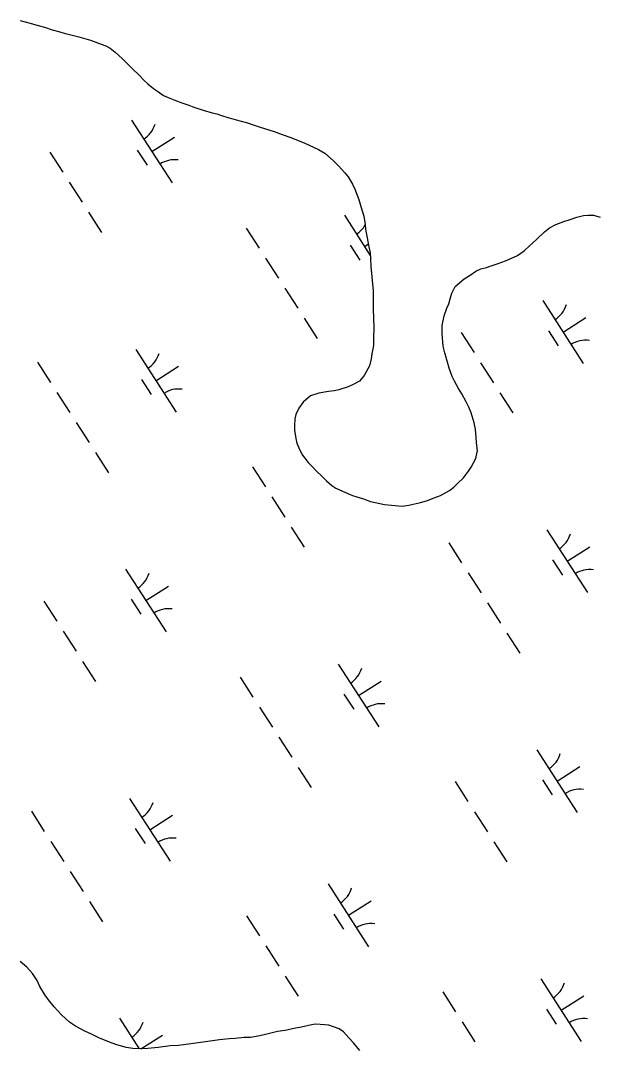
# Model space of a CAD drawing. Extents: x 3937982 to 3958556, y 219448 to 241894.
# Drawn here: x 3953963 to 3954350, y 228516 to 229206 of the extents above; entities that cross this region are included whole.
import ezdxf

# ---------------------------------------------------------------- set-up
doc = ezdxf.new("R2010")
doc.units = 0
doc.layers.add('V-TOPO-SHOR', color=7, linetype='Continuous')
doc.layers.add('V-WETL-SWMP', color=7, linetype='Continuous')

msp = doc.modelspace()

# ---------------------------------------------------------------- linework, layer by layer
at = {"layer": 'V-TOPO-SHOR'}
for points in [[(3953962.696, 229206.234), (3953968.533, 229204.706), (3953975.537, 229202.791), (3953978.847, 229201.835), (3953984.1, 229200.108), (3953989.161, 229198.769), (3953992.079, 229197.81), (3953995.776, 229196.854), (3954002.002, 229195.326), (3954005.115, 229194.368), (3954009.786, 229193.223), (3954016.987, 229190.532), (3954020.102, 229189.381), (3954023.022, 229187.839), (3954026.34, 229185.131), (3954031.022, 229180.875), (3954035.705, 229176.233), (3954038.243, 229173.716), (3954042.146, 229169.847), (3954045.855, 229166.171), (3954048.196, 229163.848), (3954051.903, 229160.754), (3954054.631, 229159.017), (3954058.725, 229156.119), (3954061.84, 229154.772), (3954066.319, 229152.849), (3954070.99, 229151.118), (3954075.662, 229149.584), (3954078.972, 229148.239), (3954085.394, 229146.129), (3954091.233, 229144.405), (3954094.538, 229143.643), (3954097.651, 229142.682), (3954101.934, 229141.341), (3954105.241, 229140.384), (3954109.913, 229139.043), (3954114.971, 229137.706), (3954118.084, 229136.553), (3954122.756, 229135.019), (3954129.373, 229133.104), (3954132.875, 229131.953), (3954138.327, 229129.837), (3954144.166, 229127.92)], [(3954144.166, 229127.92), (3954147.864, 229126.38), (3954152.927, 229124.265), (3954159.741, 229121.184), (3954162.661, 229119.837), (3954166.95, 229117.328), (3954172.606, 229112.106), (3954175.926, 229108.817), (3954180.221, 229104.172), (3954182.566, 229101.46), (3954185.308, 229096.615), (3954187.069, 229093.317), (3954189.627, 229086.332), (3954191.007, 229081.674), (3954192.98, 229075.076), (3954193.78, 229069.636), (3954194.184, 229066.14), (3954195.179, 229060.508), (3954196.371, 229054.489), (3954197.166, 229050.604), (3954197.377, 229046.914), (3954197.79, 229041.085), (3954198.198, 229036.811), (3954198.608, 229031.953), (3954199.222, 229024.961), (3954199.242, 229020.101), (3954199.275, 229012.327), (3954199.492, 229007.082), (3954199.72, 228999.503), (3954199.548, 228994.45), (3954199.378, 228988.425), (3954198.431, 228982.785), (3954197.862, 228979.477), (3954196.715, 228974.81), (3954193.246, 228968.379), (3954190.153, 228964.48), (3954185.5, 228961.932), (3954182.59, 228960.754), (3954176.186, 228958.784), (3954173.274, 228957.994), (3954169.389, 228957.588), (3954162.786, 228956.394), (3954157.156, 228954.621), (3954152.317, 228950.324), (3954149.419, 228946.425), (3954147.494, 228942.14), (3954146.73, 228939.222), (3954146.553, 228934.751), (3954146.568, 228931.642), (3954147.369, 228926.008), (3954148.159, 228922.903), (3954150.123, 228918.246), (3954151.886, 228914.951), (3954155.602, 228909.915), (3954158.139, 228907.4), (3954160.871, 228904.69), (3954165.36, 228900.238), (3954167.898, 228897.723), (3954171.605, 228894.436), (3954174.333, 228892.697), (3954178.617, 228890.772), (3954185.431, 228887.889), (3954188.351, 228886.928), (3954192.826, 228885.589), (3954197.497, 228883.858), (3954203.723, 228882.525), (3954206.836, 228881.761), (3954211.502, 228881.392), (3954218.696, 228880.647), (3954223.163, 228881.249), (3954230.929, 228883.031), (3954235.005, 228884.214), (3954240.243, 228886.181), (3954244.319, 228887.753), (3954250.522, 228891.278), (3954253.234, 228893.428), (3954255.751, 228895.771), (3954259.814, 228899.677), (3954263.099, 228904.16), (3954265.03, 228906.89), (3954268.117, 228912.538), (3954269.257, 228917.986), (3954268.459, 228923.034), (3954268.25, 228926.727), (3954267.836, 228932.361), (3954266.847, 228936.631), (3954264.875, 228943.232), (3954263.302, 228947.111), (3954261.538, 228950.6), (3954258.6, 228956.03), (3954256.445, 228959.519), (3954253.705, 228964.56), (3954252.136, 228967.662), (3954250.168, 228973.29), (3954248.984, 228977.171), (3954247.209, 228983.385), (3954246.217, 228988.044), (3954245.599, 228996.398), (3954245.574, 229001.839), (3954246.908, 229008.26), (3954248.634, 229013.318)], [(3954248.634, 229013.318), (3954249.982, 229016.433), (3954250.938, 229019.743), (3954252.089, 229023.44), (3954254.207, 229027.919), (3954260.209, 229033.192), (3954264.281, 229035.541), (3954268.156, 229038.279), (3954271.453, 229039.848), (3954275.141, 229040.643), (3954278.441, 229041.822), (3954283.098, 229043.397), (3954287.949, 229045.167), (3954291.636, 229046.738), (3954295.902, 229048.7), (3954300.358, 229051.829), (3954303.844, 229054.952), (3954306.164, 229057.295), (3954308.681, 229059.443), (3954314.102, 229064.52), (3954317.394, 229067.254), (3954321.66, 229069.606), (3954327.093, 229071.574), (3954331.363, 229072.952), (3954335.826, 229074.527), (3954340.29, 229075.516), (3954343.399, 229075.725), (3954346.897, 229075.739), (3954351.374, 229074.4)], [(3954190.227, 228515.622), (3954185.967, 228520.85), (3954182.844, 228524.258), (3954179.328, 228528.245), (3954176.403, 228530.255), (3954169.475, 228532.79), (3954163.72, 228533.191), (3954160.377, 228533.411), (3954155.872, 228532.575), (3954151.291, 228531.35), (3954147.094, 228530.787), (3954140.182, 228529.243), (3954135.173, 228528.364), (3954128.066, 228526.701), (3954123.251, 228525.554), (3954117.038, 228524.477), (3954112.8, 228524.461), (3954106.857, 228523.812), (3954102.622, 228523.599), (3954096.248, 228522.949), (3954089.879, 228521.911), (3954078.886, 228520.309), (3954068.787, 228519.06), (3954063.267, 228518.804), (3954055.149, 228517.643), (3954048.272, 228517.067), (3954044.076, 228516.816), (3954038.087, 228517.139), (3954033.653, 228517.782), (3954026.844, 228519.736), (3954022.484, 228521.387), (3954015.395, 228524.272), (3954010.488, 228526.777), (3954006.009, 228528.78), (3953999.775, 228531.938), (3953995.761, 228534.721), (3953990.336, 228539.634), (3953985.417, 228544.898), (3953982.484, 228548.656), (3953979.592, 228552.375), (3953975.912, 228558.656), (3953974.069, 228562.652), (3953970.821, 228567.456), (3953967.11, 228571.638), (3953962.664, 228575.468)]]:
    msp.add_lwpolyline(points, dxfattribs=at)
at = {"layer": 'V-WETL-SWMP'}
for p, q in [((3954037.367, 229139.447), (3954064.429, 229097.404)), ((3954050.898, 229118.426), (3954066.034, 229128.168)), ((3953982.501, 229118.05), (3953991.161, 229104.597)), ((3954041.163, 229119.295), (3954047.658, 229109.205)), ((3953995.491, 229097.87), (3954004.151, 229084.416)), ((3954008.481, 229077.689), (3954017.141, 229064.235)), ((3954179.933, 229075.757), (3954197.268, 229048.826)), ((3954114.068, 229067.162), (3954122.728, 229053.709)), ((3954183.729, 229055.605), (3954190.224, 229045.514)), ((3954193.464, 229054.736), (3954196, 229056.368)), ((3954127.058, 229046.982), (3954135.718, 229033.528)), ((3954140.048, 229026.801), (3954148.707, 229013.347)), ((3954313.062, 229018.459), (3954340.124, 228976.415)), ((3954326.593, 228997.437), (3954341.729, 229007.18)), ((3954153.037, 229006.62), (3954161.697, 228993.166)), ((3954258.196, 228997.062), (3954266.856, 228983.608)), ((3954316.858, 228998.306), (3954323.353, 228988.216)), ((3954040.065, 228985.728), (3954067.128, 228943.685)), ((3953974.2, 228977.133), (3953982.86, 228963.679)), ((3954053.597, 228964.706), (3954068.732, 228974.449)), ((3954271.186, 228976.881), (3954279.846, 228963.427)), ((3954043.861, 228965.575), (3954050.356, 228955.485)), ((3953987.19, 228956.952), (3953995.85, 228943.498)), ((3954284.176, 228956.7), (3954292.836, 228943.246)), ((3954000.18, 228936.771), (3954008.84, 228923.318)), ((3954013.17, 228916.591), (3954021.83, 228903.137)), ((3954118.329, 228907.032), (3954126.989, 228893.578)), ((3954131.319, 228886.851), (3954139.978, 228873.398)), ((3954144.308, 228866.671), (3954152.968, 228853.217)), ((3954315.761, 228864.739), (3954342.823, 228822.696)), ((3954249.896, 228856.144), (3954258.555, 228842.69)), ((3954329.292, 228843.717), (3954344.427, 228853.46)), ((3954319.557, 228844.587), (3954326.051, 228834.496)), ((3954033.327, 228838.4), (3954060.39, 228796.356)), ((3954262.885, 228835.963), (3954271.545, 228822.51)), ((3954046.859, 228817.378), (3954061.994, 228827.121)), ((3953978.461, 228817.003), (3953987.121, 228803.549)), ((3954037.123, 228818.247), (3954043.618, 228808.157)), ((3954275.875, 228815.783), (3954284.535, 228802.329)), ((3953991.451, 228796.822), (3954000.111, 228783.368)), ((3954288.865, 228795.602), (3954297.525, 228782.148)), ((3954004.441, 228776.641), (3954013.101, 228763.187)), ((3954175.893, 228774.71), (3954202.956, 228732.666)), ((3954110.028, 228766.115), (3954118.688, 228752.661)), ((3954189.424, 228753.688), (3954204.56, 228763.43)), ((3954179.689, 228754.557), (3954186.184, 228744.467)), ((3954123.018, 228745.934), (3954131.678, 228732.48)), ((3954136.008, 228725.753), (3954144.668, 228712.299)), ((3954309.023, 228717.411), (3954336.085, 228675.368)), ((3954148.998, 228705.572), (3954157.658, 228692.119)), ((3954322.554, 228696.389), (3954337.689, 228706.132)), ((3954312.819, 228697.259), (3954319.313, 228687.168)), ((3954254.156, 228696.014), (3954262.816, 228682.56)), ((3954036.026, 228684.68), (3954063.088, 228642.637)), ((3953970.161, 228676.085), (3953978.821, 228662.631)), ((3954267.146, 228675.833), (3954275.806, 228662.379)), ((3954049.557, 228663.658), (3954064.693, 228673.401)), ((3954039.822, 228664.528), (3954046.317, 228654.437)), ((3953983.151, 228655.904), (3953991.811, 228642.45)), ((3954280.136, 228655.652), (3954288.796, 228642.199)), ((3953996.141, 228635.724), (3954004.801, 228622.27)), ((3954169.155, 228627.381), (3954196.218, 228585.338)), ((3954009.131, 228615.543), (3954017.791, 228602.089)), ((3954182.686, 228606.36), (3954197.822, 228616.102)), ((3954172.951, 228607.229), (3954179.446, 228597.139)), ((3954114.289, 228605.984), (3954122.949, 228592.531)), ((3954127.279, 228585.804), (3954135.939, 228572.35)), ((3954140.269, 228565.623), (3954148.929, 228552.169)), ((3954311.721, 228563.691), (3954338.783, 228521.648)), ((3954245.856, 228555.096), (3954254.516, 228541.642)), ((3954325.252, 228542.67), (3954340.388, 228552.412)), ((3954315.517, 228543.539), (3954322.012, 228533.448)), ((3954029.288, 228537.352), (3954042.45, 228516.904)), ((3954258.846, 228534.916), (3954267.506, 228521.462)), ((3954043.613, 228516.841), (3954057.955, 228526.073))]:
    msp.add_line(p, q, dxfattribs=at)
for points in [[(3953962.697, 229206.234), (3953968.534, 229204.705), (3953975.538, 229202.791), (3953978.846, 229201.834), (3953984.101, 229200.108), (3953989.16, 229198.769), (3953992.079, 229197.81), (3953995.776, 229196.854), (3954002.002, 229195.326), (3954005.115, 229194.368), (3954009.785, 229193.222), (3954016.987, 229190.532), (3954020.101, 229189.38), (3954023.023, 229187.838), (3954026.339, 229185.131), (3954031.021, 229180.876), (3954035.706, 229176.232), (3954038.243, 229173.716), (3954042.147, 229169.846), (3954045.855, 229166.17), (3954048.197, 229163.848), (3954051.903, 229160.754), (3954054.632, 229159.017), (3954058.725, 229156.119), (3954061.841, 229154.772), (3954066.319, 229152.848), (3954070.991, 229151.119), (3954075.662, 229149.585), (3954078.971, 229148.239), (3954085.394, 229146.129), (3954091.232, 229144.405), (3954094.539, 229143.642), (3954097.652, 229142.683), (3954101.934, 229141.341), (3954105.242, 229140.384), (3954109.912, 229139.044), (3954114.971, 229137.705), (3954118.085, 229136.553), (3954122.756, 229135.018), (3954129.372, 229133.103), (3954132.875, 229131.952), (3954138.326, 229129.838), (3954144.165, 229127.92), (3954147.864, 229126.381), (3954152.926, 229124.265), (3954159.741, 229121.185), (3954162.662, 229119.837), (3954166.949, 229117.329), (3954172.607, 229112.106), (3954175.926, 229108.817), (3954180.221, 229104.171), (3954182.565, 229101.46), (3954185.307, 229096.614), (3954187.07, 229093.317), (3954189.627, 229086.332), (3954191.007, 229081.674), (3954192.979, 229075.075), (3954193.78, 229069.636)], [(3954193.78, 229069.636), (3954194.184, 229066.14), (3954195.18, 229060.508), (3954196.372, 229054.489), (3954197.166, 229050.605), (3954197.377, 229046.914), (3954197.791, 229041.085), (3954198.198, 229036.811), (3954198.607, 229031.954), (3954199.221, 229024.961), (3954199.242, 229020.102), (3954199.275, 229012.328), (3954199.492, 229007.082), (3954199.719, 228999.503), (3954199.547, 228994.45), (3954199.378, 228988.424), (3954198.431, 228982.784), (3954197.862, 228979.478), (3954196.716, 228974.809), (3954193.246, 228968.38), (3954190.153, 228964.48), (3954185.5, 228961.933), (3954182.59, 228960.755), (3954176.185, 228958.784), (3954173.273, 228957.994), (3954169.388, 228957.588), (3954162.786, 228956.394), (3954157.157, 228954.62), (3954152.317, 228950.324), (3954149.419, 228946.424), (3954147.494, 228942.14), (3954146.729, 228939.222), (3954146.554, 228934.751), (3954146.568, 228931.642), (3954147.369, 228926.009), (3954148.16, 228922.903), (3954150.124, 228918.247), (3954151.887, 228914.951), (3954155.601, 228909.914), (3954158.139, 228907.399), (3954160.871, 228904.69), (3954165.36, 228900.239), (3954167.898, 228897.724), (3954171.605, 228894.436), (3954174.333, 228892.698), (3954178.617, 228890.773), (3954185.431, 228887.888), (3954188.351, 228886.929), (3954192.826, 228885.588), (3954197.498, 228883.859), (3954203.723, 228882.525), (3954206.836, 228881.761), (3954211.502, 228881.393), (3954218.696, 228880.646), (3954223.163, 228881.249), (3954230.929, 228883.031), (3954235.005, 228884.215), (3954240.244, 228886.181), (3954244.319, 228887.753), (3954250.522, 228891.279), (3954253.234, 228893.428), (3954255.75, 228895.771), (3954259.815, 228899.676), (3954263.099, 228904.16), (3954265.031, 228906.889), (3954268.116, 228912.538), (3954269.258, 228917.985), (3954268.459, 228923.034), (3954268.249, 228926.726), (3954267.836, 228932.36), (3954266.846, 228936.631), (3954264.874, 228943.231), (3954263.302, 228947.111), (3954261.538, 228950.601), (3954258.599, 228956.03), (3954256.446, 228959.519), (3954253.704, 228964.56), (3954252.136, 228967.663), (3954250.168, 228973.291), (3954248.985, 228977.172), (3954247.209, 228983.384), (3954246.217, 228988.044), (3954245.598, 228996.398), (3954245.575, 229001.839), (3954246.907, 229008.259), (3954248.635, 229013.319), (3954249.981, 229016.434), (3954250.939, 229019.742), (3954252.089, 229023.44), (3954254.207, 229027.919), (3954260.209, 229033.192), (3954264.28, 229035.542), (3954268.156, 229038.28), (3954271.453, 229039.849), (3954275.142, 229040.642), (3954278.441, 229041.822), (3954283.098, 229043.397), (3954287.949, 229045.167), (3954291.635, 229046.738), (3954295.902, 229048.7), (3954300.358, 229051.828)], [(3954300.358, 229051.828), (3954303.843, 229054.953), (3954306.165, 229057.295), (3954308.682, 229059.444), (3954314.102, 229064.52), (3954317.394, 229067.255), (3954321.659, 229069.606), (3954327.093, 229071.573), (3954331.362, 229072.952), (3954335.825, 229074.526), (3954340.291, 229075.517), (3954343.4, 229075.725), (3954346.898, 229075.74), (3954351.373, 229074.399)], [(3954190.227, 228515.621), (3954185.968, 228520.85), (3954182.844, 228524.257), (3954179.328, 228528.245), (3954176.404, 228530.254), (3954169.475, 228532.789), (3954163.72, 228533.192), (3954160.377, 228533.411), (3954155.872, 228532.575), (3954151.29, 228531.35), (3954147.095, 228530.788), (3954140.183, 228529.242), (3954135.173, 228528.365), (3954128.067, 228526.702), (3954123.252, 228525.554), (3954117.038, 228524.478), (3954112.801, 228524.46), (3954106.857, 228523.812), (3954102.621, 228523.599), (3954096.249, 228522.95), (3954089.879, 228521.912), (3954078.886, 228520.31), (3954068.786, 228519.061), (3954063.267, 228518.804), (3954055.149, 228517.642), (3954048.271, 228517.068), (3954044.075, 228516.816), (3954038.087, 228517.14), (3954033.654, 228517.782), (3954026.843, 228519.735), (3954022.483, 228521.387), (3954015.396, 228524.272), (3954010.488, 228526.777), (3954006.009, 228528.779), (3953999.776, 228531.939), (3953995.761, 228534.721), (3953990.337, 228539.634), (3953985.417, 228544.898), (3953982.485, 228548.656), (3953979.593, 228552.375), (3953975.912, 228558.656), (3953974.068, 228562.651), (3953970.821, 228567.457), (3953967.11, 228571.639), (3953962.663, 228575.468)]]:
    msp.add_lwpolyline(points, dxfattribs=at)
for centre, start, end in [((3954036.148, 229141.78), 301.99668, 343.540338), ((3954066.048, 229095.328), 81.996677, 123.540335), ((3954178.713, 229078.09), 301.99668, 329.172309), ((3954311.843, 229020.791), 301.99668, 343.540338), ((3954341.743, 228974.34), 81.996677, 123.540335), ((3954038.846, 228988.061), 301.99668, 343.540338), ((3954068.746, 228941.609), 81.996677, 123.540335), ((3954314.541, 228867.072), 301.99668, 343.540338), ((3954032.108, 228840.732), 301.99668, 343.540338), ((3954344.441, 228820.62), 81.996677, 123.540335), ((3954062.008, 228794.281), 81.996677, 123.540335), ((3954174.674, 228777.042), 301.99668, 343.540338), ((3954204.574, 228730.59), 81.996677, 123.540335), ((3954307.803, 228719.744), 301.99668, 343.540338), ((3954337.703, 228673.292), 81.996677, 123.540335), ((3954034.807, 228687.013), 301.99668, 343.540338), ((3954064.707, 228640.561), 81.996677, 123.540335), ((3954167.936, 228629.714), 301.99668, 343.540338), ((3954197.836, 228583.262), 81.996677, 123.540335), ((3954310.502, 228566.024), 301.99668, 343.540338), ((3954028.069, 228539.685), 301.99668, 343.540338), ((3954340.402, 228519.572), 81.996677, 123.540335)]:
    msp.add_arc(centre, 17.623, start, end, dxfattribs=at)

doc.saveas('drawing.dxf')
